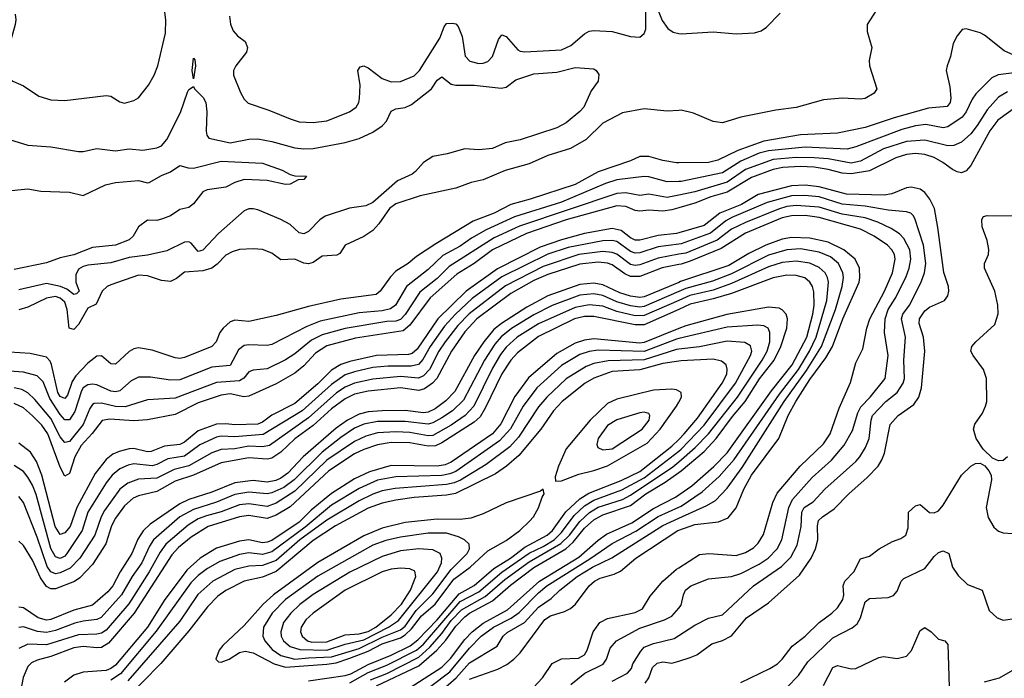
# Model space of a CAD drawing. Header units: inches. Extents: x 1682530 to 1839546, y 640742 to 791647.
# Tile 380 of 656: x 1747134 to 1751416, y 723987 to 726850. Entities that reach past the tile are written whole.
import ezdxf

# ---------------------------------------------------------------- set-up
doc = ezdxf.new("R2010")
doc.units = ezdxf.units.IN
doc.header["$MEASUREMENT"] = 0
doc.layers.add('B7742', color=7, linetype='Continuous')
doc.layers.add('B7752', color=7, linetype='Continuous')

msp = doc.modelspace()

# ---------------------------------------------------------------- linework, layer by layer
at = {"layer": 'B7742', "color": 5}
for points, elevation in [([(1747113.8, 726873.8), (1747117.9, 726850), (1747114.8, 726830), (1747080.7, 726710), (1747074.6, 726614.6), (1747081.1, 726601.1), (1747103.9, 726583.9), (1747150, 726563.2), (1747217.6, 726517.6), (1747270, 726502), (1747330, 726499.6), (1747510, 726520.3), (1747530, 726517.6), (1747570, 726493), (1747590, 726487.2), (1747630, 726499.3), (1747650, 726510.7), (1747693.6, 726566.4), (1747718.7, 726610), (1747735.1, 726650), (1747768.7, 726791.3), (1747769.9, 726850), (1747759.8, 726930)], 580), ([(1748046.5, 726866.5), (1748050.7, 726830.7), (1748062.7, 726802.7), (1748081, 726781), (1748115.2, 726755.2), (1748124.2, 726730), (1748119.7, 726710), (1748073.4, 726650), (1748064.4, 726630), (1748064, 726610), (1748093.9, 726533.9), (1748110, 726504.9), (1748127.1, 726487.1), (1748217.9, 726457.9), (1748310, 726418.8), (1748350, 726407), (1748410, 726403.7), (1748470, 726411), (1748567.6, 726450), (1748597.4, 726470), (1748608.5, 726490), (1748612.2, 726507.8), (1748614.5, 726565.5), (1748604.5, 726630), (1748614.8, 726645.2), (1748630, 726649.2), (1748650, 726641), (1748710, 726594.3), (1748750, 726580.5), (1748790, 726582), (1748850, 726607), (1748873.1, 726630), (1748961.7, 726770), (1748979.9, 726820.1), (1748990, 726834.2), (1749016.1, 726836.1), (1749030, 726831.8), (1749040.5, 726820.5), (1749057.9, 726777.9), (1749071.4, 726691.4), (1749090.8, 726670.8), (1749130, 726660.5), (1749150, 726661.7), (1749170, 726669.3), (1749189.8, 726690), (1749215.9, 726764.1), (1749230, 726784), (1749250, 726777.8), (1749299.8, 726719.8), (1749310, 726713.4), (1749330.1, 726710.1), (1749490, 726718.9), (1749530, 726738.1), (1749590, 726788.5), (1749610, 726800.2), (1749630, 726803.5), (1749710, 726798.7), (1749790, 726777.4), (1749830, 726774.8), (1749849.9, 726790), (1749856.6, 726810), (1749857.3, 726910)], 580), ([(1749905.1, 726905.1), (1749927.5, 726847.5), (1749952.4, 726812.4), (1749976.1, 726796.1), (1750000, 726790.7)], 580), ([(1747090, 726330.3), (1747170, 726305.2), (1747270, 726298.3), (1747390, 726277.3), (1747410, 726276.9), (1747470, 726291.1), (1747550, 726280.5), (1747610, 726289.3), (1747670, 726283), (1747730, 726292.9), (1747750, 726302), (1747774.6, 726330), (1747833.1, 726446.9), (1747864.1, 726535.9), (1747870, 726546.7), (1747890, 726560.7), (1747893.8, 726550), (1747932.2, 726512.2), (1747943.1, 726490), (1747947.9, 726450), (1747945.6, 726365.6), (1747947.8, 726347.8), (1747955.9, 726335.9), (1748050, 726314.7), (1748130, 726331), (1748170, 726332.5), (1748230, 726321.3), (1748330, 726293), (1748370, 726288.6), (1748410, 726290.1), (1748550, 726316), (1748610, 726334.6), (1748670, 726362.1), (1748710, 726389.5), (1748729.2, 726410), (1748750, 726453.5), (1748770, 726462.3), (1748810.6, 726469.4), (1748838.5, 726481.5), (1748925.4, 726550), (1748950, 726588.3), (1748970, 726602), (1749010, 726570.1), (1749030, 726566), (1749110, 726565.2), (1749227.3, 726552.7), (1749250, 726557.8), (1749290.8, 726589.2), (1749370, 726615.2), (1749470, 726621.9), (1749550, 726643.3), (1749630, 726636.4), (1749641.3, 726630), (1749652.8, 726612.8), (1749650, 726582.9), (1749619.4, 726540.6), (1749586.5, 726470), (1749570, 726451.1), (1749510, 726402.4), (1749470, 726380.2), (1749310, 726328.8), (1749245, 726315), (1749190, 726290.8), (1749130, 726284.4), (1749070, 726289.8), (1748992.5, 726267.5), (1748930, 726255.4), (1748890, 726229.9), (1748855.8, 726190), (1748841, 726179), (1748776.8, 726150), (1748670, 726055.3), (1748638.5, 726041.5), (1748568.9, 726031.1), (1748463.1, 725996.9), (1748439, 725981), (1748390, 725929.8), (1748370, 725919.3), (1748350, 725923.9), (1748310, 725960.2), (1748270, 725982.4), (1748170, 726023.2), (1748150, 726028.9), (1748130, 726027.7), (1748110, 726019.2), (1747999.1, 725920.9), (1747930, 725848.3), (1747910, 725842.8), (1747879.3, 725879.3), (1747870, 725885), (1747850, 725883.2), (1747774.6, 725845.4), (1747690, 725826.2), (1747610, 725816), (1747530, 725793.9), (1747430, 725783.7), (1747410, 725777.1), (1747390, 725765.4), (1747378.5, 725741.5), (1747378.5, 725710), (1747392, 725670), (1747381, 725659), (1747370, 725656.2), (1747339.3, 725679.3), (1747311.3, 725691.3), (1747250, 725703.5), (1747130, 725675.8)], 560), ([(1750000, 726456.2), (1749950, 726452.5), (1749850, 726463.7), (1749755, 726445), (1749670, 726400.5), (1749597.4, 726330), (1749529.3, 726290.7), (1749430, 726260.4), (1749350, 726223.9), (1749245.1, 726194.9), (1749150, 726154.8), (1749096.8, 726143.2), (1749030, 726118.5), (1748875.1, 726084.9), (1748770, 726049.3), (1748741.5, 726030), (1748696.3, 725963.7), (1748670, 725934.3), (1748630, 725908.3), (1748550, 725870.8), (1748525.7, 725834.3), (1748512.9, 725827.1), (1748450, 725823.2), (1748410, 725795.5), (1748390, 725789.1), (1748370, 725791.7), (1748330, 725808.9), (1748270, 725806), (1748230, 725836.2), (1748190, 725851.5), (1748150, 725854.5), (1748090, 725851.1), (1748058.4, 725841.6), (1748030, 725826.4), (1747993, 725787), (1747969.1, 725770.9), (1747930, 725758.3), (1747850, 725753.1), (1747815.3, 725724.7), (1747790, 725713), (1747750, 725716.5), (1747690, 725737.7), (1747650, 725740.1), (1747530, 725697.9), (1747514.2, 725690), (1747492.2, 725670), (1747466.1, 725613.9), (1747430, 725595.9), (1747390, 725526), (1747370, 725503.5), (1747349.7, 725509.7), (1747340.5, 725590), (1747330, 725622), (1747310, 725640.5), (1747290, 725646.6), (1747250, 725640.3), (1747170, 725601.3), (1747130, 725589)], 580), ([(1747070, 726104.5), (1747170, 726115.2), (1747225.3, 726105.3), (1747350, 726101.2), (1747410, 726086), (1747507.8, 726132.2), (1747550, 726143.2), (1747650, 726150.9), (1747690, 726140.8), (1747697.1, 726142.9), (1747750, 726173.4), (1747790, 726189.2), (1747830, 726216.9), (1747866.1, 726206.1), (1747890, 726204.8), (1748010, 726236.2), (1748190, 726227.2), (1748275.8, 726195.8), (1748310, 726177.6), (1748330, 726172.2), (1748381, 726170), (1748370, 726155.3), (1748345.4, 726154.6), (1748310, 726136.2), (1748290, 726133.7), (1748210, 726150.9), (1748110, 726156.3), (1748070, 726142.7), (1748030, 726122.5), (1747948.9, 726111.1), (1747930, 726102.4), (1747889.5, 726050.5), (1747870, 726034.6), (1747830, 726025.5), (1747790, 725997.3), (1747755.6, 725984.4), (1747730, 725977.9), (1747690, 725978.5), (1747650.2, 725950), (1747627.2, 725910), (1747610, 725894), (1747550.3, 725870), (1747450, 725859.7), (1747370, 725828.2), (1747310, 725815.9), (1747250, 725793), (1747110, 725764.4)], 540), ([(1750000, 726228.5), (1749990, 726228.4), (1749930, 726237.9), (1749870, 726255.4), (1749830, 726256), (1749790, 726237.4), (1749650, 726188.6), (1749550, 726134.1), (1749354.4, 726070), (1749270, 726047.4), (1749197.7, 726010), (1749105.6, 725974.4), (1748943.6, 725876.4), (1748859.6, 725820.4), (1748822.6, 725790), (1748770, 725757.9), (1748746.7, 725733.3), (1748702.2, 725670), (1748684.4, 725655.6), (1748530, 725635.7), (1748390, 725603.4), (1748250, 725564.3), (1748130, 725538.6), (1748070, 725544.6), (1748050, 725537), (1748019.4, 725510), (1748004.8, 725490), (1747988.6, 725450), (1747970.2, 725430), (1747850, 725382.2), (1747830, 725377.9), (1747810, 725379.9), (1747710, 725414.5), (1747650, 725423.4), (1747630, 725419.5), (1747610, 725407.7), (1747550, 725353.3), (1747530, 725354.6), (1747490, 725388.8), (1747470, 725388.1), (1747430, 725357.4), (1747377.7, 725302.3), (1747362.8, 725277.2), (1747341.3, 725218.7), (1747330, 725203.6), (1747310, 725211.8), (1747299.7, 725230), (1747272.1, 725352.1), (1747266.1, 725366.1), (1747250, 725382.8), (1747179.4, 725399.4), (1747090, 725405)], 620), ([(1750000, 726146.8), (1749950, 726145.6), (1749870, 726167.1), (1749850, 726168.3), (1749730, 726154.5), (1749681.5, 726138.5), (1749490, 726057.2), (1749286.1, 725993.9), (1749162.4, 725937.6), (1749098.8, 725901.2), (1749050, 725865.5), (1748974.6, 725825.4), (1748910, 725764.1), (1748816.1, 725690), (1748767.8, 725610), (1748747.1, 725592.9), (1748710, 725584.8), (1748610, 725576.2), (1748440, 725540), (1748383.2, 725516.8), (1748230, 725438.2), (1748210, 725434.3), (1748130, 725437.6), (1748110, 725434.3), (1748085.3, 725414.7), (1748050, 725347.8), (1747970, 725340.5), (1747830, 725285.6), (1747790, 725284.1), (1747703.5, 725296.5), (1747650, 725296.2), (1747618.9, 725281.1), (1747570, 725237.3), (1747550, 725233), (1747530, 725236.1), (1747470, 725263), (1747450, 725266.5), (1747430, 725263.3), (1747410, 725250.8), (1747402.4, 725237.6), (1747373.4, 725146.6), (1747350, 725110.4), (1747330, 725110.9), (1747310, 725134.7), (1747264.4, 725204.4), (1747236.2, 725276.2), (1747210, 725301.7), (1747150, 725318.7), (1747090, 725322.9)], 640), ([(1750000, 726087.9), (1749950, 726078.1), (1749870, 726091.4), (1749830, 726086.5), (1749770, 726097.8), (1749730, 726094.9), (1749307.4, 725952.6), (1749197.6, 725902.4), (1749001.9, 725778.1), (1748950, 725725.8), (1748874.2, 725665.8), (1748810, 725569.1), (1748790, 725546.7), (1748770, 725539.4), (1748730, 725538), (1748550, 725507.9), (1748450, 725481.2), (1748403.2, 725456.8), (1748330, 725397.8), (1748290, 725371.7), (1748210, 725332.8), (1748150, 725326.4), (1748130, 725319.8), (1748108.3, 725291.7), (1748090, 725281), (1747990, 725273.5), (1747810, 725204.8), (1747690, 725198.5), (1747592.7, 725167.3), (1747550, 725169.1), (1747490, 725183.8), (1747458.5, 725181.5), (1747450, 725177.3), (1747439.3, 725160.7), (1747409.4, 725090.6), (1747350, 725016.4), (1747330, 725012.3), (1747321.9, 725021.9), (1747310, 725036.9), (1747270, 725117.1), (1747200.1, 725200.1), (1747170, 725228.6), (1747143.3, 725243.3), (1747110, 725250.3)], 660), ([(1750000, 726032.2), (1749970, 726023.5), (1749930, 726018.7), (1749870, 726022.4), (1749830, 726018.4), (1749810, 726020.6), (1749770, 726037.8), (1749730, 726040.8), (1749510, 725979.9), (1749338.4, 725921.6), (1749190, 725850.2), (1749110, 725791.3), (1749035.6, 725744.4), (1748919.1, 725640.9), (1748830, 725522.4), (1748801.8, 725498.2), (1748593.6, 725466.4), (1748470, 725432.1), (1748419.8, 725400.2), (1748370, 725345.8), (1748330, 725314), (1748250, 725267.7), (1748130, 725214.2), (1748108.4, 725211.6), (1748050, 725223.7), (1748010, 725218.2), (1747910, 725185.2), (1747810, 725134.3), (1747689.7, 725110.3), (1747630, 725106.3), (1747525.4, 725114.6), (1747492.3, 725107.7), (1747449.1, 725050.9), (1747400.8, 724999.2), (1747374.1, 724950), (1747350, 724878.4), (1747330, 724865.7), (1747310, 724905.7), (1747256.8, 725050), (1747230, 725087.6), (1747190, 725128.4), (1747150, 725162.6), (1747110, 725181.3)], 680), ([(1750000, 725923.8), (1749990, 725921), (1749910, 725912.7), (1749830, 725892.6), (1749810, 725892.4), (1749790, 725902.5), (1749750, 725933.7), (1749710, 725943.4), (1749590, 725920.5), (1749490, 725894.2), (1749397.7, 725862.3), (1749212.4, 725767.6), (1749075.7, 725670), (1748952.3, 725550), (1748861.8, 725418.2), (1748840.7, 725399.3), (1748825.3, 725394.7), (1748685.7, 725390), (1748570, 725364.8), (1748530, 725351), (1748490, 725327.1), (1748430, 725267.9), (1748330, 725182.5), (1748230, 725130.6), (1748190, 725100.3), (1748170, 725092.3), (1748070, 725088.9), (1748030, 725094.2), (1747990, 725092.5), (1747910, 725063), (1747850, 725014.3), (1747830, 725003.3), (1747763.2, 724996.8), (1747706.2, 724973.8), (1747690, 724972.6), (1747630, 724986), (1747610, 724984.6), (1747566.1, 724973.9), (1747538.8, 724961.2), (1747510, 724937.9), (1747462.6, 724877.4), (1747381.9, 724730), (1747353, 724647), (1747330, 724619.9), (1747310, 724613.2), (1747287.6, 724647.6), (1747230, 724870.6), (1747206.5, 724930), (1747181, 724970), (1747130, 725009.9)], 720), ([(1750000, 725874.9), (1749910, 725862.8), (1749830, 725837.7), (1749810, 725835.9), (1749790, 725842.5), (1749730, 725885.6), (1749710, 725890.2), (1749670, 725889.7), (1749519.7, 725860.3), (1749430, 725830.9), (1749230, 725732), (1749102, 725638), (1749029.3, 725570.7), (1748981.4, 725518.6), (1748918.3, 725430), (1748887.1, 725372.9), (1748867.8, 725352.2), (1748836.2, 725343.8), (1748735.9, 725344.1), (1748670, 725338.3), (1748590, 725320.3), (1748550, 725306.2), (1748490, 725265.3), (1748362.4, 725150), (1748193.4, 725046.6), (1748070, 725037), (1748010, 725039.5), (1747990, 725035.7), (1747918, 725002), (1747850, 724953.7), (1747778.7, 724941.3), (1747730, 724916.1), (1747710, 724911.4), (1747630, 724919.1), (1747605.6, 724914.4), (1747570, 724897.5), (1747536.9, 724870), (1747510, 724836.7), (1747430.7, 724710), (1747406.1, 724630), (1747339.2, 724530), (1747330, 724518.8), (1747310, 724507.5), (1747290, 724515.2), (1747270, 724551.7), (1747205.7, 724785.7), (1747190, 724827), (1747170, 724861.1), (1747150, 724886.2), (1747110, 724911.8)], 740), ([(1750000, 725830.6), (1749910, 725814.2), (1749830, 725785.5), (1749810, 725782.6), (1749790, 725786.8), (1749730, 725831), (1749710, 725838.8), (1749670, 725842.7), (1749565.2, 725830), (1749410, 725777.7), (1749245.9, 725694.1), (1749088.3, 725571.7), (1749039, 725521), (1748984.2, 725450), (1748957.2, 725410), (1748915.6, 725330), (1748890, 725302.1), (1748867.6, 725292.4), (1748790, 725299.2), (1748670, 725287.9), (1748589.5, 725270.5), (1748550, 725253.1), (1748512.3, 725227.7), (1748390, 725119), (1748220.3, 724999.7), (1748190, 724992.9), (1748130, 724996.1), (1748070, 724984.5), (1748010, 724981.3), (1747970, 724967.7), (1747870, 724911.2), (1747805.6, 724894.4), (1747730, 724857.3), (1747650, 724852.7), (1747603.7, 724836.3), (1747570, 724809.4), (1747502.7, 724717.3), (1747487.8, 724690), (1747461.2, 724610), (1747395.9, 724510), (1747353.8, 724466.2), (1747310, 724445.4), (1747290, 724442.1), (1747270, 724449.9), (1747254, 724474), (1747210, 724600.6), (1747150, 724751.6), (1747130, 724777.3)], 760), ([(1750000, 725786.5), (1749927.6, 725772.4), (1749830, 725733.6), (1749790, 725734.2), (1749765.2, 725745.2), (1749710, 725784.7), (1749690, 725792), (1749650, 725796.1), (1749570, 725787.9), (1749430, 725742.1), (1749370, 725717.4), (1749270, 725660.7), (1749121.4, 725550), (1749070, 725493.4), (1749011.5, 725410), (1748947.6, 725290), (1748929.3, 725270), (1748894.6, 725245.4), (1748870, 725239.1), (1748790, 725250.2), (1748650, 725235.5), (1748590, 725223), (1748550, 725202.4), (1748490, 725158.8), (1748410, 725086.3), (1748330, 725028.9), (1748269.5, 724970.5), (1748230, 724944.3), (1748210, 724939.5), (1748130, 724946), (1748010, 724923.6), (1747890, 724870.4), (1747810, 724844), (1747730, 724800.1), (1747650, 724781.2), (1747626.8, 724770), (1747590, 724737.6), (1747550, 724683.2), (1747533.7, 724650), (1747508, 724572), (1747450, 724481.6), (1747395.5, 724424.5), (1747371.8, 724408.2), (1747290, 724376.4), (1747270, 724375.6), (1747250, 724386.4), (1747224.4, 724424.4), (1747190, 724500.6), (1747150, 724564.8), (1747130, 724582.9)], 780), ([(1750000, 725708.4), (1749850, 725645.9), (1749830, 725642.2), (1749790, 725648.5), (1749743.1, 725663.1), (1749670, 725698), (1749630, 725704.8), (1749570, 725698.9), (1749430, 725650), (1749339.2, 725600.8), (1749229.4, 725530), (1749196.5, 725503.5), (1749152.3, 725450), (1749112, 725390), (1749025.6, 725234.4), (1748986.7, 725193.3), (1748940.9, 725159.1), (1748910, 725144.7), (1748890, 725142.1), (1748810, 725151.7), (1748710, 725150.4), (1748650, 725145.3), (1748610, 725135.3), (1748559.7, 725110), (1748510, 725074.7), (1748366.7, 724950), (1748300.6, 724879.4), (1748270, 724857.2), (1748247.7, 724847.7), (1748210, 724840.3), (1748150, 724847.2), (1748070, 724837), (1747970, 724796.8), (1747870, 724764.4), (1747830, 724745.6), (1747702, 724658), (1747671, 724629), (1747647.6, 724592.4), (1747622.1, 724530), (1747570.7, 724450), (1747539.4, 724390), (1747516.7, 724363.3), (1747450, 724305.1), (1747370, 724284.1), (1747270, 724243.1), (1747250, 724239.7), (1747214.7, 724250), (1747150, 724294.2), (1747130, 724297.2)], 820), ([(1750000, 725669.2), (1749850, 725604.1), (1749830, 725601), (1749790, 725607.1), (1749730, 725624.5), (1749670, 725651.3), (1749630, 725659), (1749570, 725652.3), (1749450, 725608.6), (1749370, 725567.4), (1749272, 725508), (1749227.7, 725472.3), (1749200.4, 725439.6), (1749155.5, 725370), (1749063.5, 725196.5), (1749016.1, 725150), (1748970, 725119), (1748930, 725097.4), (1748910, 725092.1), (1748810, 725104.2), (1748690, 725103.4), (1748630, 725092.3), (1748590, 725075.2), (1748530, 725034.3), (1748450, 724971), (1748327.7, 724850), (1748283.1, 724816.9), (1748230, 724793.1), (1748210, 724788.6), (1748130, 724796.2), (1748070, 724786.2), (1747990, 724752.7), (1747890, 724721.9), (1747830.8, 724689.2), (1747716.5, 724590), (1747698, 724562), (1747664.5, 724490), (1747623.1, 724430), (1747576.9, 724350), (1747488.1, 724251.9), (1747470, 724243.5), (1747410, 724236.2), (1747373.3, 724226.7), (1747290, 724195.3), (1747250, 724185.8), (1747211.5, 724191.5), (1747150, 724211.5), (1747130, 724207.7)], 840), ([(1750000, 725630.1), (1749850, 725564), (1749810, 725562.9), (1749730, 725581.6), (1749670, 725604.5), (1749610, 725611.4), (1749550, 725598.8), (1749390, 725528.5), (1749297.6, 725470), (1749250, 725426.2), (1749225.4, 725394.6), (1749190, 725335.3), (1749109.5, 725170), (1749071.3, 725130), (1749010, 725087.8), (1748930, 725043.2), (1748910, 725041.2), (1748830, 725055.9), (1748770, 725059), (1748690, 725054.3), (1748639.9, 725040.1), (1748590, 725016.8), (1748470, 724936.1), (1748330, 724801.1), (1748250, 724748.1), (1748210, 724734.5), (1748130, 724746), (1748090, 724742.1), (1748010, 724711.2), (1747945.7, 724694.3), (1747910, 724680.1), (1747866.5, 724653.5), (1747769.4, 724570), (1747744.3, 724535.7), (1747696.7, 724450), (1747608.2, 724311.8), (1747510, 724196.8), (1747490, 724184.2), (1747470, 724179.8), (1747390, 724176.8), (1747250, 724133.4), (1747170, 724135.3), (1747130, 724117.2)], 860), ([(1750000, 725591.1), (1749850, 725524), (1749810, 725524.1), (1749630, 725560.7), (1749590, 725560.3), (1749546.1, 725550), (1749390, 725473.4), (1749298.1, 725401.9), (1749269.3, 725370.7), (1749230, 725310.9), (1749158.5, 725161.5), (1749135.7, 725124.3), (1749110, 725100.5), (1748970, 725010.5), (1748941.5, 724998.5), (1748910, 724996), (1748830, 725010.4), (1748750, 725012.3), (1748690, 725002.4), (1748630, 724981.7), (1748590, 724963.9), (1748478.4, 724890), (1748310, 724733.2), (1748250, 724696), (1748210, 724681.9), (1748130, 724695.6), (1748090, 724689.9), (1747953.1, 724646.9), (1747879.4, 724600.6), (1747824.6, 724555.4), (1747795.7, 724524.3), (1747632.1, 724270), (1747520.1, 724139.9), (1747490, 724121.6), (1747470, 724119.1), (1747410, 724124.9), (1747370, 724119.3), (1747270, 724082.1), (1747210, 724065.5), (1747186, 724054), (1747170, 724038.2), (1747149.4, 723990.6), (1747138.2, 723930)], 880), ([(1750000, 725507.7), (1749850, 725446.7), (1749830, 725444.8), (1749630, 725462.5), (1749590, 725457.9), (1749550, 725444.2), (1749470, 725399.1), (1749346.2, 725293.8), (1749287.1, 725212.9), (1749226.7, 725093.3), (1749190, 725049.9), (1749010, 724927.2), (1748984.5, 724915.5), (1748950, 724909.5), (1748750, 724912), (1748654.6, 724885.4), (1748590, 724855), (1748490, 724790.5), (1748402, 724718), (1748350, 724666.3), (1748230, 724586.8), (1748210, 724578.5), (1748190, 724576.8), (1748130, 724589.1), (1748090, 724583.1), (1747990, 724552.4), (1747918.5, 724510), (1747861.8, 724458.2), (1747764.9, 724330), (1747690, 724210.3), (1747550, 724044.9), (1747530, 724029.9), (1747510, 724022), (1747410, 724013.5), (1747370, 724000.8), (1747328.3, 723970)], 920), ([(1750000, 725464), (1749990, 725461.6), (1749850, 725408.5), (1749650, 725413.2), (1749610, 725407.7), (1749570, 725394.4), (1749490, 725347.1), (1749383.3, 725250), (1749323.2, 725170), (1749268.5, 725071.5), (1749220.7, 725019.3), (1749030, 724887), (1749004.4, 724875.6), (1748970, 724869.1), (1748770, 724863.3), (1748690, 724848.1), (1748610, 724812.6), (1748490, 724739.9), (1748375.1, 724644.9), (1748230, 724537.3), (1748190, 724526.2), (1748130, 724532.8), (1748090, 724525.8), (1748004.6, 724495.4), (1747950, 724465.3), (1747910, 724434), (1747878.3, 724401.7), (1747727.5, 724192.5), (1747572.7, 724007.3), (1747530, 723979.4)], 940), ([(1750000, 725417.6), (1749990, 725416.4), (1749850, 725371.8), (1749692.6, 725367.4), (1749630, 725355.3), (1749596.9, 725343.1), (1749510, 725288.7), (1749425.6, 725210), (1749390, 725167.3), (1749303.8, 725036.2), (1749266, 724994), (1749162.7, 724917.3), (1749050.7, 724849.3), (1749023.2, 724836.8), (1748990.4, 724829.6), (1748767.3, 724812.7), (1748710, 724801.7), (1748670, 724787.4), (1748610, 724759.2), (1748470, 724675.2), (1748352.8, 724590), (1748250, 724500.1), (1748190, 724477.2), (1748130, 724474.8), (1748070, 724461), (1747973.9, 724410), (1747908.8, 724351.2), (1747830, 724235.8), (1747603.7, 723976.3)], 960), ([(1750000, 725366.4), (1749930, 725355.2), (1749830, 725328.4), (1749710, 725320.7), (1749630, 725292.6), (1749592.8, 725270), (1749493, 725190), (1749455.9, 725150), (1749400.1, 725070), (1749304.5, 724955.5), (1749250.9, 724909.1), (1749203.1, 724876.9), (1749029.6, 724790.4), (1748990, 724782.9), (1748850, 724773.2), (1748770, 724761.1), (1748710, 724748.3), (1748650, 724727.5), (1748507.5, 724650), (1748410, 724586.5), (1748250, 724452.1), (1748190, 724427.6), (1748109.9, 724409.9), (1748030, 724368.6), (1747995.9, 724344.1), (1747950, 724298.5), (1747870, 724194.3), (1747747.6, 724052.4), (1747588.8, 723890)], 980), ([(1750000, 725235.7), (1749990, 725241.6), (1749970, 725244.5), (1749890, 725240.1), (1749730, 725201.2), (1749690, 725181.9), (1749614.3, 725110), (1749510, 724984.2), (1749477.3, 724910), (1749463, 724863), (1749463.8, 724843.8), (1749490, 724845.1), (1749565.8, 724874.2), (1749630, 724890.5), (1749690, 724911.7), (1749863.1, 725010), (1749919.3, 725070), (1749990.4, 725170), (1750000, 725188.4)], 1020), ([(1748390, 723976.3), (1748550, 723998.9), (1748573.3, 724006.7), (1748650, 724047.9), (1748750, 724087.7), (1748832.2, 724127.8), (1748865.2, 724154.8), (1748950, 724242.2), (1749044.9, 724355.1), (1749110, 724390.7), (1749196, 724464), (1749268.2, 724510), (1749330, 724557.1), (1749427.8, 724610), (1749450.4, 724630), (1749509.2, 724710.8), (1749570, 724768.2), (1749608.4, 724791.6), (1749750, 724847.7), (1749830, 724886.5), (1749970, 724995.9), (1750000, 725025.9)], 980), ([(1748570, 723967.9), (1748650, 724012.5), (1748730, 724044.6), (1748860.2, 724110), (1748890, 724135.9), (1749050, 724321.4), (1749130, 724363.6), (1749230, 724448.6), (1749349.3, 724530.7), (1749410, 724560.3), (1749457.7, 724590), (1749490, 724620.7), (1749545.6, 724694.4), (1749590, 724736.6), (1749630, 724761.6), (1749752.9, 724807.1), (1749850, 724859.4), (1750000, 724975.2)], 960), ([(1748659.7, 723980.3), (1748730, 724008.8), (1748870, 724079.9), (1748917.4, 724122.6), (1748970, 724182.3), (1749010, 724239.1), (1749054.8, 724285.2), (1749157.5, 724342.5), (1749243.3, 724416.7), (1749350, 724494.2), (1749487.2, 724572.8), (1749525.2, 724610), (1749570, 724669.5), (1749612.2, 724707.8), (1749650, 724730.8), (1749754.9, 724765.1), (1749790, 724783.3), (1749973.8, 724906.2), (1750000, 724928.6)], 940), ([(1748685.6, 723954.4), (1748870, 724042.2), (1748948.6, 724110), (1748986.6, 724153.4), (1749030, 724214.5), (1749070, 724254.4), (1749090, 724270.2), (1749190, 724324.1), (1749267.8, 724392.2), (1749370, 724469.1), (1749509.6, 724550.4), (1749541.4, 724578.6), (1749590, 724640.6), (1749630, 724676.2), (1749670, 724698.3), (1749790, 724739.1), (1749856.4, 724790), (1749940.4, 724839.6), (1750000, 724882)], 920), ([(1748795.2, 723924.8), (1748970, 724035.5), (1749007.2, 724072.8), (1749070, 724155.9), (1749101.3, 724190), (1749150, 724227.1), (1749254.7, 724285.3), (1749394.3, 724410), (1749566, 724514), (1749650, 724587.9), (1749686.2, 724613.8), (1749796.4, 724663.6), (1749890, 724725), (1749985.4, 724774.6), (1750000, 724784.7)], 880), ([(1748833.4, 723886.6), (1749004.3, 724015.7), (1749090, 724118.8), (1749140.8, 724170), (1749194.3, 724210), (1749270.8, 724249.2), (1749306.7, 724273.3), (1749390, 724359.2), (1749426.6, 724390), (1749613.6, 724506.4), (1749710, 724573.9), (1749813, 724627), (1749910, 724690.7), (1750000, 724731.7)], 860), ([(1748963.4, 723930), (1749032.2, 723990), (1749090, 724055), (1749210, 724127.5), (1749236.9, 724170), (1749253.7, 724186.3), (1749329.4, 724230.6), (1749390, 724296), (1749445.6, 724334.4), (1749482.1, 724370), (1749558, 724430), (1749624.3, 724470), (1749709.5, 724510.5), (1749930, 724651.9), (1750000, 724683.3)], 840), ([(1749090, 723983.8), (1749212.6, 724027.4), (1749252.2, 724047.8), (1749282.4, 724070), (1749310, 724098.3), (1749417.3, 724242.7), (1749441.6, 724258.4), (1749502.4, 724277.6), (1749529, 724291), (1749551.2, 724310), (1749610.5, 724390), (1749634, 724410), (1749657.6, 724422.4), (1749719.6, 724440.4), (1749747, 724453), (1749813.7, 724510), (1749995.3, 724630), (1750000, 724631.7)], 820), ([(1749290, 723862.8), (1749406.8, 723990), (1749450, 724052.4), (1749490, 724072.4), (1749564.5, 724075.5), (1749590.8, 724089.2), (1749602, 724110), (1749627.6, 724190), (1749657.4, 724230), (1749690, 724247.4), (1749810, 724274), (1749841.7, 724290), (1749876, 724344), (1749931, 724410), (1749990, 724462), (1750000, 724468.3)], 780), ([(1749530, 723960.1), (1749592, 724010), (1749671.3, 724048.7), (1749685.5, 724070), (1749701.8, 724118.2), (1749729.5, 724150.5), (1749830, 724204.6), (1749938.6, 724241.4), (1749970, 724257.6), (1750000, 724292.8)], 760), ([(1749710, 723974.4), (1749777.3, 724010), (1749794.2, 724030), (1749800.3, 724050), (1749834.4, 724105.6), (1749850, 724122), (1749890, 724139.1), (1749979.9, 724160.1), (1750000, 724173.1)], 740), ([(1749853.7, 723966.3), (1749870, 723989.3), (1749886, 724034), (1749906.3, 724053.7), (1749930, 724059.4), (1749970, 724052.6), (1750000, 724062.1)], 720)]:
    msp.add_lwpolyline(points, dxfattribs=dict(at, elevation=elevation))
for points, elevation in [([(1747890, 726594), (1747883.5, 726630), (1747890, 726682.8), (1747895.3, 726675.3), (1747898, 726650)], 560), ([(1749850, 725144.6), (1749830, 725141.2), (1749730, 725110.4), (1749690, 725085.7), (1749650.1, 725030), (1749644, 725004), (1749648, 724990), (1749670, 724980.1), (1749710, 724984.4), (1749840.8, 725070), (1749870.9, 725110), (1749874.5, 725130), (1749870, 725138.3)], 1040), ([(1749410, 724809), (1749399.4, 724800.6), (1749250, 724750.8), (1749150, 724702.6), (1749096.1, 724683.9), (1749050, 724677.7), (1748950, 724678.5), (1748810, 724664.2), (1748710, 724640.2), (1748630, 724606.1), (1748430, 724491.4), (1748237.8, 724350), (1748193.1, 724310), (1748110, 724217.4), (1748017.3, 724130), (1748001.6, 724110), (1747987.6, 724070), (1747998.8, 724058.8), (1748010, 724057.3), (1748045.1, 724070), (1748090, 724100.1), (1748114.9, 724105.1), (1748150, 724098.4), (1748241.1, 724050), (1748290, 724035.6), (1748470, 724048.2), (1748510, 724055.2), (1748570, 724074.8), (1748650, 724105.5), (1748710, 724136.6), (1748790, 724163), (1748810, 724176.1), (1748837.1, 724202.9), (1748881, 724259), (1748941.1, 724310), (1749021.2, 724418.8), (1749092.2, 724470), (1749170, 724541.3), (1749250, 724586), (1749308.6, 724630), (1749350.9, 724670), (1749368.2, 724690), (1749390, 724729), (1749405.5, 724774.5), (1749415.4, 724790)], 1020), ([(1748990, 724618.7), (1748910, 724618.7), (1748790, 724600.7), (1748726, 724586), (1748670, 724566.4), (1748430, 724431.5), (1748289.3, 724330), (1748232, 724270), (1748193.9, 724210), (1748191, 724170), (1748199.9, 724150), (1748232.2, 724112.2), (1748270, 724086.2), (1748330, 724069.9), (1748390, 724076.9), (1748490, 724080.4), (1748610, 724117), (1748710, 724166.8), (1748790, 724197.6), (1748810, 724213.7), (1748857.9, 724282.1), (1748930, 724354.6), (1749010, 724460.9), (1749080.4, 724530), (1749090.4, 724550), (1749088.2, 724570), (1749067.8, 724590), (1749042.9, 724602.9)], 1040), ([(1748870, 724549.9), (1748790, 724541.7), (1748710, 724517.1), (1748570, 724449.3), (1748410, 724352.1), (1748352.2, 724307.8), (1748312.8, 724270), (1748281.9, 724230), (1748268.9, 724190), (1748270.8, 724170), (1748280.5, 724150), (1748310, 724125.8), (1748352.8, 724112.8), (1748470, 724109.7), (1748550, 724135.9), (1748630, 724154.3), (1748737.2, 724210), (1748781.6, 724238.4), (1748950.8, 724450), (1748967.9, 724490), (1748969.9, 724510), (1748962.2, 724530), (1748930, 724546)], 1060), ([(1748790, 724466.3), (1748750, 724461.2), (1748710, 724449.6), (1748550, 724370.6), (1748410, 724270.8), (1748377.9, 724242.1), (1748358, 724210), (1748354.8, 724190), (1748361.7, 724170), (1748386.1, 724150), (1748405, 724145), (1748470, 724145.5), (1748550, 724176.5), (1748610, 724180.8), (1748650, 724191.1), (1748682.5, 724210), (1748750, 724263.3), (1748794.5, 724310), (1748833.7, 724370), (1748856.6, 724430), (1748852.4, 724452.4), (1748830, 724463.4)], 1080)]:
    msp.add_lwpolyline(points, close=True, dxfattribs=dict(at, elevation=elevation))
at = {"layer": 'B7752', "color": 5}
for points, elevation in [([(1750858.7, 726890), (1750819.6, 726830), (1750819.4, 726799.4), (1750839, 726730), (1750827.5, 726672.5), (1750829.4, 726650), (1750861, 726550), (1750850, 726531.1), (1750810, 726507.8), (1750790, 726504.8), (1750710.9, 726509.1), (1750630, 726502.1), (1750510, 726469.2), (1750422.7, 726457.3), (1750270, 726426.2), (1750190, 726402.1), (1750150, 726408.1), (1750063.7, 726443.7), (1750010, 726456.9), (1750000, 726456.2)], 580), ([(1750000, 726790.7), (1750010, 726788.4), (1750150, 726797.9), (1750250, 726788.8), (1750330, 726794), (1750357.6, 726802.4), (1750381.8, 726818.2), (1750441.2, 726878.8)], 580), ([(1751456.6, 726696.6), (1751415.4, 726715.4), (1751330, 726783.1), (1751310, 726793.8), (1751250, 726810.8), (1751232.3, 726807.7), (1751210, 726780.9), (1751192.8, 726747.2), (1751180.9, 726690), (1751166.8, 726650), (1751163.2, 726630), (1751178.4, 726558.4), (1751183.1, 726510), (1751180.6, 726490), (1751167.1, 726472.9), (1751085.5, 726465.5), (1750936.3, 726423.7), (1750810, 726382.2), (1750690, 726356.5), (1750530, 726349.4), (1750370, 726322.7), (1750257.5, 726282.5), (1750170, 726239.8), (1750130, 726229), (1750000, 726228.5)], 620), ([(1751550, 726631.2), (1751389.2, 726610.8), (1751361.7, 726598.3), (1751291.2, 726528.8), (1751275.1, 726504.9), (1751250.1, 726450), (1751232.8, 726427.2), (1751170, 726384.8), (1751150, 726380.5), (1751074.2, 726394.2), (1751029.5, 726389.5), (1750970, 726373.8), (1750770, 726298.3), (1750731.9, 726288.1), (1750550, 726296.8), (1750390, 726280.9), (1750350.2, 726269.8), (1750270, 726236.1), (1750190, 726185.4), (1750010, 726147), (1750000, 726146.8)], 640), ([(1751430, 726536.6), (1751390, 726513.8), (1751340.8, 726459.2), (1751298, 726390), (1751270, 726354.3), (1751230, 726317.6), (1751195.8, 726304.2), (1751170, 726302.3), (1751070, 726327.1), (1750990, 726320.9), (1750890, 726288.8), (1750790, 726234.9), (1750750, 726227.5), (1750650, 726245.2), (1750589.4, 726249.4), (1750510, 726251), (1750410, 726242.2), (1750290, 726198.6), (1750210, 726144.5), (1750070, 726101.7), (1750000, 726087.9)], 660), ([(1751490, 726487), (1751387, 726413), (1751352.4, 726367.6), (1751270, 726216.2), (1751250, 726193.6), (1751230, 726184.9), (1751210, 726188.6), (1751190, 726199.6), (1751148.6, 726230), (1751110, 726251.4), (1751070, 726264.9), (1751030, 726269.1), (1750990, 726264.9), (1750943.5, 726250), (1750830, 726193.9), (1750750, 726180.4), (1750710, 726183.6), (1750650, 726199.8), (1750589.3, 726209.3), (1750527.8, 726212.2), (1750451.9, 726208.1), (1750410, 726199.2), (1750315.7, 726164.3), (1750210, 726101.3), (1750138.9, 726081.1), (1750070, 726052.5), (1750000, 726032.2)], 680), ([(1750000, 724062.1), (1750050, 724077.9), (1750078.5, 724090), (1750143.1, 724136.9), (1750190, 724151.1), (1750230, 724172.7), (1750295, 724250), (1750390, 724315.9), (1750524.6, 724435.4), (1750575.2, 724510), (1750595, 724550), (1750604.4, 724590), (1750602.6, 724650), (1750607.1, 724672.9), (1750624.3, 724690), (1750676.4, 724723.6), (1750739.5, 724790), (1750819.1, 724860.9), (1750866.4, 724910), (1750883.3, 724936.7), (1750894.3, 724965.7), (1750919.6, 725090), (1750954.6, 725130), (1751022.3, 725177.7), (1751044.2, 725210), (1751055.3, 725250), (1751070.3, 725409.7), (1751063.8, 725470), (1751045.5, 725530), (1751047.2, 725550), (1751070, 725584.4), (1751090, 725600.4), (1751155.3, 725630), (1751169.8, 725650), (1751174.4, 725670), (1751173.6, 725690), (1751152.2, 725752.2), (1751126.9, 725946.9), (1751111.6, 726030), (1751092.2, 726070), (1751070, 726098.8), (1751050, 726113.7), (1751010, 726122.3), (1750990, 726119.2), (1750927.1, 726092.9), (1750893, 726087), (1750730, 726091.6), (1750610, 726124.6), (1750550, 726130.6), (1750490, 726128.6), (1750344.8, 726090), (1750272.5, 726047.5), (1750177.9, 726010), (1750110, 725955.2), (1750000, 725923.8)], 720), ([(1750000, 724173.1), (1750070, 724218.8), (1750130, 724249.4), (1750190, 724263.5), (1750324.4, 724390), (1750447.3, 724472.7), (1750486.6, 724513.4), (1750514.5, 724565.5), (1750532.1, 724647.9), (1750535.7, 724710), (1750545.2, 724730), (1750584.9, 724755.1), (1750635.2, 724810), (1750770, 724929.6), (1750787.8, 724950), (1750811.3, 724990), (1750827.5, 725030), (1750836.7, 725110), (1750843.1, 725130), (1750899.9, 725190), (1750949.5, 725230.5), (1750975.9, 725270), (1750982.1, 725290), (1750978.8, 725370), (1750985.7, 725470), (1750969.1, 725550), (1750974.8, 725570), (1751002.8, 725610), (1751052.9, 725707.1), (1751068, 725750), (1751074.1, 725790), (1751064.9, 725870), (1751026.3, 725986.3), (1751018.7, 725998.7), (1751008.8, 726008.8), (1750990, 726014.7), (1750910, 726021.9), (1750810, 726040.2), (1750710, 726048.2), (1750610, 726080.4), (1750546.1, 726086.1), (1750490, 726084.5), (1750384.5, 726055.5), (1750230.1, 725990), (1750204.1, 725975.9), (1750137.5, 725922.5), (1750010, 725876.3), (1750000, 725874.9)], 740), ([(1750000, 724292.8), (1750010, 724304.6), (1750020.2, 724350), (1750029.8, 724370), (1750052, 724390), (1750130, 724419.8), (1750230, 724430.6), (1750270, 724442.9), (1750350, 724484.2), (1750388.8, 724510), (1750427.3, 724550), (1750448.6, 724590), (1750479, 724730), (1750494.7, 724765.3), (1750580.4, 724859.6), (1750663.9, 724936.1), (1750718.6, 725001.4), (1750754.9, 725065.1), (1750778.8, 725141.2), (1750792.1, 725167.9), (1750832.7, 725210), (1750897.5, 725290), (1750909.9, 725390), (1750894.9, 725490), (1750897.7, 725550), (1750910.9, 725590), (1750941.5, 725638.5), (1750987.9, 725730), (1751002, 725770), (1751008.9, 725810), (1751004.7, 725850), (1750979, 725899), (1750959.3, 725919.3), (1750923, 725943), (1750865, 725970), (1750810, 725989.1), (1750710, 726004.8), (1750610, 726034.9), (1750510, 726043.1), (1750470, 726037.9), (1750433, 726027), (1750290, 725969.2), (1750230, 725939.4), (1750167.3, 725892.7), (1750030, 725836), (1750000, 725830.6)], 760), ([(1750000, 724468.3), (1750090, 724525.4), (1750130.7, 724529.3), (1750250, 724521.5), (1750290, 724533.6), (1750325.2, 724554.8), (1750345.3, 724574.7), (1750367.9, 724612.1), (1750408.7, 724751.3), (1750427.4, 724792.6), (1750528, 724910), (1750630, 725007.3), (1750658.8, 725050), (1750697.8, 725162.2), (1750747.2, 725272.8), (1750770, 725358.5), (1750800.8, 725419.2), (1750817.2, 725510), (1750830.3, 725550), (1750894.5, 725670), (1750929.9, 725750), (1750941.1, 725810), (1750937.5, 725830), (1750926.7, 725850), (1750907.1, 725870), (1750849.7, 725909.7), (1750790, 725939.4), (1750609.8, 725990), (1750550, 725999), (1750490, 725997.7), (1750450, 725988.8), (1750290, 725922.6), (1750183.9, 725856.1), (1750050, 725801), (1750010, 725788.4), (1750000, 725786.5)], 780), ([(1751430, 724949.7), (1751410, 724934), (1751390, 724933.3), (1751364.4, 724944.4), (1751324.1, 724984.1), (1751293.3, 725030), (1751282, 725070), (1751287.9, 725092.1), (1751320.4, 725139.6), (1751334.4, 725170), (1751339.3, 725190), (1751337.8, 725290), (1751324.9, 725330), (1751279.8, 725390), (1751269.9, 725410.1), (1751274.8, 725430), (1751291.8, 725450), (1751375.1, 725524.9), (1751388.5, 725571.5), (1751387, 725610), (1751374.6, 725670), (1751329.9, 725770), (1751329.9, 725790.1), (1751346.6, 725830), (1751348.9, 725851.1), (1751340.7, 725890), (1751319.4, 725950), (1751317.8, 725982.2), (1751325.5, 725994.5), (1751340.4, 725999.6), (1751450, 725998.3)], 680), ([(1750000, 724631.7), (1750070, 724656.5), (1750172.1, 724667.9), (1750215.2, 724684.8), (1750250, 724727.8), (1750283.3, 724810), (1750316.5, 724870), (1750434.4, 725030), (1750475.5, 725130), (1750509.4, 725190), (1750570, 725286.2), (1750640.1, 725379.9), (1750669.2, 725430), (1750712.8, 725550), (1750784.1, 725710), (1750787.7, 725730), (1750785.6, 725770), (1750766.6, 725810), (1750718.3, 725850), (1750650, 725883.7), (1750570, 725900.8), (1750490, 725903.9), (1750450, 725896.3), (1750379.1, 725870), (1750305.2, 725834.8), (1750217.6, 725782.4), (1750008.2, 725711.8), (1750000, 725708.4)], 820), ([(1750000, 724683.3), (1750122.1, 724737.9), (1750159.6, 724760.4), (1750210, 724813.7), (1750275.6, 724904.4), (1750458, 725190), (1750554.8, 725325.2), (1750621.2, 725430), (1750681.6, 725590), (1750711.1, 725690), (1750715.9, 725730), (1750713.8, 725750), (1750694.5, 725790), (1750659.7, 725819.7), (1750610, 725840.5), (1750530, 725854.1), (1750470, 725850.7), (1750390, 725827.4), (1750230, 725745.1), (1750146.5, 725713.5), (1750030, 725682.2), (1750000, 725669.2)], 840), ([(1750000, 724731.7), (1750010, 724736.3), (1750101.9, 724798.1), (1750175.7, 724864.3), (1750241.2, 724938.8), (1750437.4, 725222.6), (1750520.2, 725330), (1750569.1, 725410), (1750597.3, 725470), (1750643.2, 725630), (1750651.6, 725710), (1750647.1, 725730), (1750636, 725750), (1750610, 725773.1), (1750570, 725791.8), (1750510, 725800.1), (1750450, 725794.7), (1750390, 725775.9), (1750230, 725703), (1750150, 725674.8), (1750048.5, 725651.5), (1750000, 725630.1)], 860), ([(1750000, 724784.7), (1750056.2, 724823.8), (1750152.4, 724907.6), (1750210, 724968.1), (1750402.8, 725237.2), (1750493.1, 725350), (1750556.8, 725470), (1750582.7, 725570), (1750588.9, 725610), (1750587.7, 725667.7), (1750581.9, 725690), (1750570.4, 725710), (1750548.1, 725728.1), (1750510, 725738.9), (1750470, 725739.6), (1750410, 725728.2), (1750230, 725660.8), (1750150, 725636.4), (1750050, 725613.5), (1750000, 725591.1)], 880), ([(1750000, 724882), (1750010.5, 724889.5), (1750110, 724974), (1750162.1, 725030), (1750233.9, 725126.1), (1750288.1, 725190), (1750351, 725289), (1750414.5, 725370), (1750444, 725430), (1750470.5, 725510), (1750472.3, 725550), (1750466.3, 725570), (1750450, 725589.9), (1750436, 725596), (1750390, 725601.4), (1750208.9, 725568.9), (1750030, 725519.9), (1750000, 725507.7)], 920), ([(1750000, 724928.6), (1750071.6, 724990), (1750130, 725050.1), (1750255.3, 725210), (1750362.7, 725370), (1750384.2, 725410), (1750395.4, 725450), (1750396.6, 725490), (1750389, 725509), (1750370, 725520.2), (1750343, 725523), (1750210, 725514.3), (1750000, 725464)], 940), ([(1750000, 724975.2), (1750010, 724982.9), (1750110, 725087.9), (1750247.3, 725270), (1750312.6, 725390), (1750317, 725410), (1750312, 725432), (1750286.7, 725446.7), (1750210, 725452.3), (1750090, 725428.8), (1750000, 725417.6)], 960), ([(1750000, 725025.9), (1750024, 725050), (1750081.1, 725118.9), (1750188.9, 725270), (1750208.4, 725310), (1750211.1, 725331.1), (1750205.6, 725350), (1750186.1, 725366.1), (1750150, 725374.5), (1750010, 725368), (1750000, 725366.4)], 980), ([(1750000, 725188.4), (1750011.4, 725210), (1750009.8, 725230), (1750000, 725235.7)], 1020), ([(1750270, 723969), (1750396.4, 724030), (1750428.6, 724050), (1750450, 724071), (1750492.5, 724127.5), (1750550, 724170.8), (1750610, 724229.5), (1750666.3, 724270), (1750690, 724293), (1750713, 724330), (1750717.2, 724350), (1750715, 724390), (1750721.7, 724410), (1750761.8, 724450), (1750790, 724506.7), (1750830, 724518.6), (1750871.1, 724550), (1750930, 724581.4), (1750965.5, 724594.5), (1750986.9, 724610), (1750997.9, 724642.1), (1750998.5, 724710), (1751030, 724737.7), (1751050, 724742.2), (1751090, 724708.4), (1751110, 724706.2), (1751130, 724716.1), (1751150, 724740.3), (1751229.7, 724870), (1751270, 724908.9), (1751290, 724921.1), (1751310, 724922.6), (1751330.3, 724910.3), (1751348.7, 724890), (1751358, 724870), (1751359.6, 724850), (1751336.5, 724730), (1751345.8, 724685.8), (1751370, 724643.8), (1751390, 724627), (1751410, 724619.5), (1751450, 724616.5)], 680), ([(1750470, 723947.1), (1750520.6, 723999.4), (1750561.7, 724058.3), (1750670, 724162.8), (1750753.9, 724206.1), (1750776.1, 724223.9), (1750789.9, 724250), (1750810, 724319.6), (1750830, 724334.4), (1750910, 724338), (1750933.3, 724346.7), (1750950, 724365.5), (1750967.6, 724410), (1750978.3, 724421.7), (1751070, 724464.7), (1751110, 724517.4), (1751130, 724534.9), (1751150, 724542), (1751173.7, 724530), (1751190.4, 724470), (1751214.7, 724434.7), (1751255.5, 724395.5), (1751319.5, 724370), (1751350, 724282), (1751384, 724250), (1751410, 724240.3), (1751470, 724249.1)], 660), ([(1750630, 723956.5), (1750670, 724034.5), (1750690, 724042.9), (1750750, 724028.1), (1750770, 724030.2), (1750870, 724077.7), (1750890, 724082.3), (1750950, 724073.1), (1750990, 724083.6), (1751011.9, 724108.1), (1751050, 724194.8), (1751070, 724208.5), (1751098, 724190), (1751130, 724158), (1751157.3, 724150), (1751170, 724134.8), (1751176.2, 723950)], 640), ([(1751330, 723971.8), (1751394.5, 723990), (1751490, 724044.9)], 640)]:
    msp.add_lwpolyline(points, dxfattribs=dict(at, elevation=elevation))

doc.saveas('drawing.dxf')
